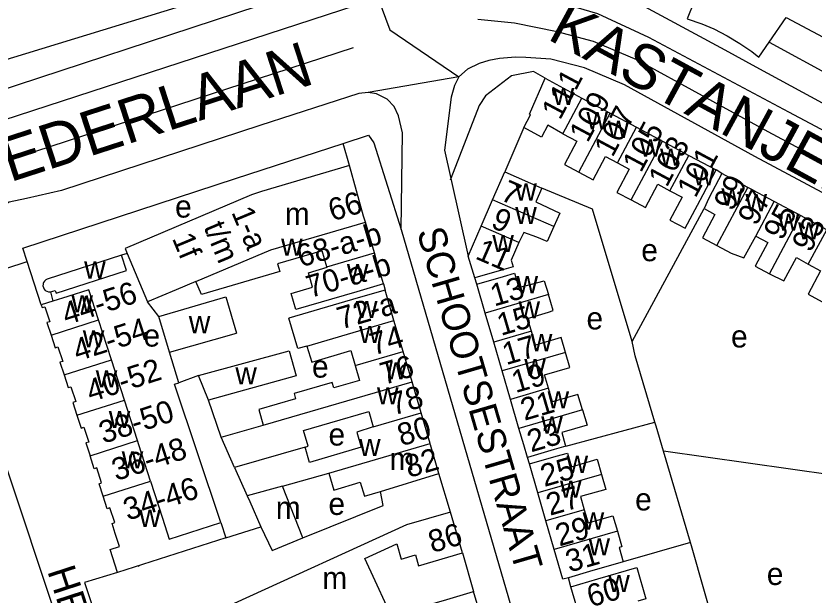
# Model space of a CAD drawing. Extents: x 159261 to 160849, y 382514 to 384534.
# Drawn here: x 159541.2 to 159684.3, y 383973 to 384076.9 of the extents above; entities that cross this region are included whole.
import ezdxf

# ---------------------------------------------------------------- set-up
doc = ezdxf.new("R2010")
doc.units = 0
for name, color, linetype in [('BLT_Basislijn', 7, 'Continuous'), ('BLT_Bebouwing', 7, 'Continuous'), ('BLT_Centroide', 7, 'Continuous'), ('BLT_Huisnummer', 7, 'Continuous'), ('BLT_Huisnummer_ tussenligend', 7, 'Continuous'), ('BLT_Huisnummer_reeks', 7, 'Continuous'), ('BLT_Onderverdeling_panden', 7, 'Continuous'), ('BLT_Straatnaam', 7, 'Continuous'), ('BLT_Straatnaam_hoofdweg', 7, 'Continuous'), ('BLT_Vlakafsluiter', 7, 'Continuous')]:
    doc.layers.add(name, color=color, linetype=linetype)

msp = doc.modelspace()

# ---------------------------------------------------------------- linework, layer by layer
at = {"layer": 'BLT_Basislijn'}
for p, q in [((159478.01, 384050.27), (159579.78, 384081.51)), ((159676.21, 384072.23), (159693.74, 384062.69)), ((159632.22, 384056.9), (159628.82, 384048.94)), ((159600.97, 384050.08), (159599.83, 384054.08)), ((159667.75, 384048.66), (159666.74, 384049.3)), ((159651.69, 384018.55), (159664.56, 384042.38)), ((159561.12, 384034.31), (159560.11, 384034.02)), ((159607.08, 384028.87), (159607.35, 384027.75)), ((159623.81, 384028.8), (159623.46, 384029.94)), ((159547.36, 384027.43), (159547.81, 384025.75)), ((159566.79, 384022.99), (159564.77, 384025.67)), ((159577.97, 384001.38), (159575.72, 384007.98)), ((159639.75, 383999.73), (159655.74, 384004.07)), ((159662.11, 383982.43), (159657.3, 383998.86)), ((159688.8, 383994.36), (159657.3, 383998.86)), ((159633.25, 383996.55), (159632.9, 383997.73)), ((159619.1, 383987.92), (159617.03, 383994.83)), ((159578.83, 383983.28), (159585.08, 383985.29)), ((159662.11, 383982.43), (159650.06, 383978.97)), ((159621.23, 383980.58), (159623.24, 383973.65)), ((159640.69, 383974.51), (159640.23, 383976.14))]:
    msp.add_line(p, q, dxfattribs=at)
for points in [[(159392.95, 384022.82), (159426.63, 384030.63), (159445.1, 384035.55), (159457.85, 384039.04), (159466.83, 384041.51), (159484.02, 384046.33), (159513.9, 384055.52), (159604.25, 384085.25)], [(159625.41, 384082.08), (159632.76, 384081.17), (159645.46, 384077.36), (159654.61, 384073.13), (159679.69, 384059.76), (159693.06, 384052.63)], [(159651.53, 384079.97), (159668.29, 384070.85)], [(159602.13, 384078.79), (159507.21, 384047.88), (159444.34, 384029.19), (159415.89, 384021.58), (159395.66, 384016.72)], [(159778.53, 384001.4), (159744.2, 384019.79), (159711.45, 384037.17), (159676.04, 384056.13), (159652.49, 384069.06), (159644.76, 384072.36), (159638.21, 384074.07), (159630.54, 384075.64), (159624.01, 384076.33)], [(159533.17, 384048.93), (159601.69, 384071.29)], [(159668.29, 384070.85), (159673.84, 384067.83)], [(159632.59, 384069.5), (159630.77, 384069.54), (159627.85, 384069.28), (159625.95, 384068.95), (159624.22, 384068.41), (159622.12, 384067.37), (159620.61, 384066)], [(159823.19, 383971.58), (159776.17, 383997), (159741.85, 384015.38), (159709.1, 384032.76), (159673.65, 384051.74), (159650.3, 384064.56), (159643.13, 384067.61), (159637.08, 384069.2), (159632.59, 384069.5)], [(159673.84, 384067.83), (159692.01, 384057.94)], [(159636.09, 384065.8), (159634, 384066.97), (159630.01, 384066.2), (159625.37, 384062.6), (159624.24, 384060.9), (159619.14, 384047.75)], [(159620.61, 384066), (159619.79, 384064.48), (159619.22, 384062.39), (159617.99, 384052.86), (159619.14, 384047.75)], [(159604.33, 384063.21), (159602.66, 384063.05), (159584.92, 384057.3), (159549.35, 384045.64), (159543.07, 384044.18), (159539.95, 384043.5)], [(159610.25, 384038.63), (159610.47, 384055.97), (159609.78, 384059), (159609, 384060.67), (159607.72, 384061.98), (159605.81, 384062.99), (159604.33, 384063.21)], [(159599.83, 384054.08), (159604.41, 384055.53), (159605.34, 384054.15), (159610.25, 384038.63)], [(159543.18, 384032.86), (159542.4, 384035.27), (159580.54, 384047.76), (159599.83, 384054.08)], [(159619.14, 384047.75), (159619.04, 384047.49)], [(159619.14, 384047.75), (159622.28, 384033.86)], [(159651.69, 384018.55), (159644.55, 384042.24), (159635.45, 384046.03)], [(159539.95, 384043.5), (159536.96, 384041.78), (159534.96, 384039.07), (159534.77, 384037.76), (159535.14, 384032.27), (159535.38, 384031.14), (159535.66, 384030.42), (159543.18, 384032.86)], [(159610.25, 384038.63), (159637.82, 383944.02), (159638.69, 383940.44)], [(159545.72, 384025.08), (159543.18, 384032.86)], [(159655.74, 384004.07), (159652.19, 384015.94), (159651.69, 384018.55)], [(159577.94, 383986.02), (159569.62, 384010.87), (159570.4, 384011.13)], [(159657.3, 383998.86), (159655.96, 384003.32), (159655.74, 384004.07)], [(159539.48, 383995.83), (159548.21, 383969.61), (159548.21, 383967.35), (159546.34, 383965.85), (159544.84, 383965.1)], [(159592.62, 383983.28), (159607.03, 383989.1), (159606.57, 383991.63)], [(159671.12, 383957.21), (159670.01, 383960.92), (159666.98, 383965.44), (159662.28, 383981.84), (159662.11, 383982.43)], [(159559.38, 383977.05), (159553.49, 383975.26), (159557.4, 383963.49)]]:
    msp.add_lwpolyline(points, dxfattribs=at)
at = {"layer": 'BLT_Bebouwing'}
for p, q in [((159636.09, 384065.8), (159642.63, 384062.2)), ((159642.63, 384062.2), (159647.74, 384059.47)), ((159647.74, 384059.47), (159652.43, 384056.96)), ((159652.43, 384056.96), (159657.11, 384054.45)), ((159657.11, 384054.45), (159661.85, 384051.92)), ((159661.85, 384051.92), (159666.74, 384049.3)), ((159600.97, 384050.08), (159585.2, 384045.46)), ((159626.65, 384043.94), (159628.82, 384048.94)), ((159672.41, 384046.17), (159667.75, 384048.66)), ((159677.15, 384043.63), (159672.41, 384046.17)), ((159624.59, 384039.2), (159626.65, 384043.94)), ((159681.85, 384041.12), (159677.15, 384043.63)), ((159686.58, 384038.59), (159681.85, 384041.12)), ((159605.45, 384034.41), (159603.83, 384039.93)), ((159560.75, 384035.2), (159561.12, 384034.31)), ((159560.11, 384034.02), (159546.79, 384029.73)), ((159605.85, 384033.06), (159605.45, 384034.41)), ((159607.08, 384028.87), (159605.85, 384033.06)), ((159573.45, 384029.3), (159569.89, 384027.81)), ((159569.89, 384027.81), (159564.77, 384025.67)), ((159608.96, 384022.27), (159607.35, 384027.75)), ((159625.32, 384023.62), (159623.81, 384028.8)), ((159626.85, 384018.38), (159625.32, 384023.62)), ((159558.28, 384015.26), (159555.97, 384022.41)), ((159610.59, 384016.73), (159608.96, 384022.27)), ((159568.68, 384016.59), (159580.75, 384020.03)), ((159628.36, 384013.23), (159626.85, 384018.38)), ((159570.4, 384011.13), (159568.68, 384016.59)), ((159612.19, 384011.28), (159610.59, 384016.73)), ((159560.62, 384008.02), (159558.28, 384015.26)), ((159629.85, 384008.12), (159628.36, 384013.23)), ((159573.91, 384012.41), (159570.4, 384011.13)), ((159575.72, 384007.98), (159573.91, 384012.41)), ((159613.82, 384005.72), (159612.19, 384011.28)), ((159562.96, 384000.75), (159560.62, 384008.02)), ((159631.37, 384002.93), (159629.85, 384008.12)), ((159615.43, 384000.24), (159613.82, 384005.72)), ((159577.97, 384001.38), (159585.53, 384003.52)), ((159580.34, 383995.92), (159577.97, 384001.38)), ((159580.34, 383995.92), (159582.64, 383990.82)), ((159634.74, 383991.39), (159633.25, 383996.55)), ((159588.94, 383992.59), (159597.26, 383994.92)), ((159606.57, 383991.63), (159617.03, 383994.83)), ((159565.3, 383993.48), (159567.45, 383986.82)), ((159592.62, 383983.28), (159588.94, 383992.59)), ((159636.19, 383986.34), (159634.74, 383991.39)), ((159621.23, 383980.58), (159619.1, 383987.92)), ((159637.67, 383981.21), (159636.19, 383986.34)), ((159563.26, 383978.24), (159563.05, 383978.17)), ((159625.06, 383967.45), (159623.24, 383973.65))]:
    msp.add_line(p, q, dxfattribs=at)
for points in [[(159662.79, 384079.54), (159661.51, 384076.4), (159664.16, 384075.52), (159666.31, 384074.6), (159668.68, 384073.39), (159670.96, 384072.02), (159673.14, 384070.54), (159674.36, 384069.57), (159676.21, 384072.23)], [(159676.21, 384072.23), (159679.29, 384076.65), (159701.07, 384065.03), (159702.75, 384068.13), (159706.91, 384065.9), (159706.7, 384065.51), (159719.6, 384058.64), (159727.43, 384073.31)], [(159632.22, 384056.9), (159633.45, 384059.2), (159633.26, 384059.3), (159636.09, 384065.8)], [(159639.21, 384055.8), (159636.54, 384057.35), (159635.39, 384055.21), (159632.22, 384056.9)], [(159639.21, 384055.8), (159641.75, 384054.45), (159639.54, 384050.31), (159642.1, 384048.93)], [(159642.1, 384048.93), (159644.67, 384047.56), (159646.89, 384051.71), (159649.01, 384050.57)], [(159649.01, 384050.57), (159651.14, 384049.43), (159648.93, 384045.29), (159651.48, 384043.93)], [(159603.83, 384039.93), (159603.51, 384041.04), (159600.97, 384050.08)], [(159628.82, 384048.94), (159635.45, 384046.03)], [(159658.45, 384045.56), (159660.63, 384044.4), (159658.44, 384040.3), (159661.15, 384038.85), (159663.36, 384042.99), (159664.38, 384044.89), (159666.74, 384049.3)], [(159667.75, 384048.66), (159665.4, 384044.25), (159664.56, 384042.38)], [(159635.45, 384046.03), (159634.38, 384043.58), (159638.69, 384041.54), (159637.6, 384039.18)], [(159651.48, 384043.93), (159654.04, 384042.56), (159656.27, 384046.73), (159658.45, 384045.56)], [(159585.2, 384045.46), (159583.41, 384044.83), (159560.75, 384035.2)], [(159664.56, 384042.38), (159666.52, 384041.34), (159664.26, 384037.11), (159666.83, 384035.74)], [(159622.28, 384033.86), (159624.59, 384039.2)], [(159637.6, 384039.18), (159636.41, 384036.44), (159634.56, 384037.24), (159632.22, 384038.11), (159631.34, 384036.27)], [(159666.83, 384035.74), (159669.4, 384034.36), (159671.67, 384033.53), (159673.83, 384037.42)], [(159673.83, 384037.42), (159676, 384036.26), (159673.75, 384032.05), (159676.28, 384030.69)], [(159631.34, 384036.27), (159629.97, 384033.1), (159630.31, 384031.94), (159628.26, 384031.34), (159623.46, 384029.94)], [(159596.08, 384034.82), (159588.09, 384032.47), (159588.5, 384031.1), (159574.43, 384026.97), (159573.45, 384029.3)], [(159596.93, 384031.91), (159596.08, 384034.82)], [(159547.36, 384027.43), (159548.2, 384027.7), (159548.36, 384027.21), (159560.99, 384031.29), (159560.11, 384034.02)], [(159561.12, 384034.31), (159564.77, 384025.67)], [(159623.46, 384029.94), (159622.28, 384033.86)], [(159676.28, 384030.69), (159678.89, 384029.42), (159681.12, 384033.6), (159683.25, 384032.38)], [(159594, 384029.58), (159593.62, 384030.86), (159596.96, 384031.84), (159596.94, 384031.91)], [(159683.25, 384032.38), (159685.45, 384031.2), (159683.2, 384027.01), (159685.73, 384025.66)], [(159623.81, 384028.8), (159628.61, 384030.21), (159630.57, 384030.78), (159631.32, 384028.22), (159635.86, 384029.39), (159636.65, 384026.93)], [(159546.07, 384028.95), (159546.03, 384028.82), (159546.02, 384028.51), (159546.09, 384028.21), (159546.23, 384027.93), (159546.23, 384027.93)], [(159546.79, 384029.73), (159546.52, 384029.58), (159546.29, 384029.37), (159546.13, 384029.11), (159546.07, 384028.95)], [(159607.08, 384028.87), (159602.29, 384027.46), (159591.34, 384024.25), (159590.51, 384027.15), (159594.37, 384028.29), (159594, 384029.58)], [(159546.23, 384027.93), (159546.44, 384027.7), (159546.7, 384027.53), (159546.99, 384027.44), (159547.3, 384027.42), (159547.36, 384027.43)], [(159555.97, 384022.41), (159554.23, 384027.82), (159550.48, 384026.61), (159547.81, 384025.75)], [(159607.35, 384027.75), (159602.55, 384026.34), (159590.1, 384022.72)], [(159566.79, 384022.99), (159578.82, 384026.55), (159580.75, 384020.03)], [(159633.64, 384020.36), (159632.91, 384022.66), (159636.64, 384023.81), (159637.49, 384024.06), (159636.65, 384026.93)], [(159547.81, 384025.75), (159545.72, 384025.08)], [(159545.72, 384025.08), (159545.88, 384024.6), (159546.36, 384024.76), (159547.22, 384022.08), (159546.73, 384021.93), (159547.46, 384019.67)], [(159568.68, 384016.59), (159566.79, 384022.99)], [(159593.36, 384017.69), (159591.72, 384017.24), (159590.1, 384022.72)], [(159639.74, 384016.56), (159638.95, 384019.24), (159634.36, 384017.89), (159633.64, 384020.36)], [(159547.46, 384019.67), (159548.19, 384017.4), (159548.71, 384017.57), (159549.56, 384014.96), (159549.06, 384014.8), (159549.79, 384012.52)], [(159593.36, 384017.69), (159594.2, 384014.82), (159601.22, 384016.88), (159602, 384014.21)], [(159590.17, 384016.82), (159591.43, 384012.36), (159575.72, 384007.98)], [(159636.68, 384010.12), (159635.97, 384012.55), (159640.52, 384013.88), (159639.74, 384016.56)], [(159602, 384014.21), (159602.79, 384011.54), (159598.18, 384010.18), (159597.88, 384011.19), (159591.04, 384009.18), (159591.31, 384008.26), (159584.71, 384006.32), (159585.53, 384003.52)], [(159549.79, 384012.52), (159550.53, 384010.25), (159551.04, 384010.41), (159551.9, 384007.74), (159551.38, 384007.57), (159552.12, 384005.29)], [(159642.76, 384006.27), (159641.95, 384009.03), (159637.39, 384007.7), (159636.68, 384010.12)], [(159593.01, 383999.58), (159593.58, 383999.74), (159592.76, 384002.57), (159597.43, 384003.91), (159604.42, 384005.97), (159605.23, 384003.19)], [(159642.76, 384006.27), (159643.57, 384003.5), (159639.03, 384002.17), (159639.67, 384000.01), (159639.75, 383999.73)], [(159552.12, 384005.29), (159552.86, 384003), (159553.35, 384003.16), (159554.22, 384000.47), (159553.71, 384000.31), (159554.46, 383998)], [(159605.23, 384003.19), (159602.3, 384002.24), (159603.09, 383999.55), (159593.82, 383996.83), (159593.01, 383999.58)], [(159632.9, 383997.73), (159632.22, 384000), (159631.37, 384002.93)], [(159565.3, 383993.48), (159563.2, 384000), (159562.96, 384000.75)], [(159617.03, 383994.83), (159615.51, 384000), (159615.43, 384000.24)], [(159639.75, 383999.73), (159637.7, 383999.13), (159632.9, 383997.73)], [(159556.8, 383990.74), (159556.07, 383992.99), (159556.54, 383993.14), (159555.67, 383995.85), (159555.2, 383995.7), (159554.46, 383998)], [(159633.25, 383996.55), (159638.06, 383997.93), (159640.06, 383998.51), (159640.77, 383996.06), (159645.37, 383997.39), (159646.15, 383994.68)], [(159597.26, 383994.92), (159598.2, 383991.84), (159602.89, 383993.28), (159603.66, 383990.74), (159606.57, 383991.63)], [(159646.15, 383994.68), (159646.93, 383991.98), (159642.42, 383990.68), (159643.09, 383988.33)], [(159558.97, 383984.08), (159558.4, 383985.86), (159558.88, 383986.02), (159558.03, 383988.65), (159557.52, 383988.49), (159556.8, 383990.74)], [(159582.64, 383990.82), (159583.1, 383989.83), (159585.08, 383985.29)], [(159619.1, 383987.92), (159611.22, 383985.63), (159580.29, 383971.51)], [(159643.09, 383988.33), (159643.77, 383985.98), (159648.23, 383987.26), (159649.03, 383984.48)], [(159567.45, 383986.82), (159568.67, 383983.03), (159577.94, 383986.02)], [(159577.94, 383986.02), (159578.83, 383983.28)], [(159585.08, 383985.29), (159587.1, 383981.01), (159592.62, 383983.28)], [(159649.03, 383984.48), (159649.83, 383981.7), (159649.31, 383981.56), (159650.06, 383978.97)], [(159559.38, 383977.05), (159558.07, 383981.17), (159559.73, 383981.73), (159558.97, 383984.08)], [(159578.83, 383983.28), (159559.38, 383977.05)], [(159605.6, 383975.56), (159603.75, 383979.58), (159609.46, 383982.19), (159610.26, 383979.47), (159612.81, 383980.22), (159613.37, 383978.29), (159621.23, 383980.58)], [(159640.23, 383976.14), (159639.21, 383975.85), (159637.67, 383981.21)], [(159650.06, 383978.97), (159644.02, 383977.23), (159640.23, 383976.14)], [(159640.69, 383974.51), (159645.49, 383975.91), (159652.5, 383977.94), (159654.13, 383972.32), (159652.69, 383971.9)], [(159589.23, 383962.63), (159607.68, 383971.03), (159605.6, 383975.56)], [(159643.25, 383969.16), (159642.69, 383971.11), (159641.76, 383970.84), (159640.69, 383974.51)], [(159616.14, 383964.83), (159615.26, 383967.81), (159610.49, 383966.41), (159609.64, 383969.34), (159614.39, 383970.73), (159614.3, 383971.02), (159618.44, 383972.24), (159623.24, 383973.65)]]:
    msp.add_lwpolyline(points, dxfattribs=at)
at = {"layer": 'BLT_Onderverdeling_panden'}
for p, q in [((159639.21, 384055.8), (159642.63, 384062.2)), ((159642.1, 384048.93), (159647.74, 384059.47)), ((159649.01, 384050.57), (159652.43, 384056.96)), ((159651.48, 384043.93), (159657.11, 384054.45)), ((159658.45, 384045.56), (159661.85, 384051.92)), ((159666.83, 384035.74), (159672.41, 384046.17)), ((159637.6, 384039.18), (159626.65, 384043.94)), ((159673.83, 384037.42), (159677.15, 384043.63)), ((159676.28, 384030.69), (159681.85, 384041.12)), ((159631.34, 384036.27), (159624.59, 384039.2)), ((159683.25, 384032.38), (159686.58, 384038.59)), ((159596.93, 384031.91), (159605.45, 384034.41)), ((159636.65, 384026.93), (159625.32, 384023.62)), ((159547.46, 384019.67), (159555.97, 384022.41)), ((159593.36, 384017.69), (159608.96, 384022.27)), ((159633.64, 384020.36), (159626.85, 384018.38)), ((159573.91, 384012.41), (159590.17, 384016.82)), ((159602, 384014.21), (159610.59, 384016.73)), ((159639.74, 384016.56), (159628.36, 384013.23)), ((159549.79, 384012.52), (159558.28, 384015.26)), ((159585.53, 384003.52), (159612.19, 384011.28)), ((159636.68, 384010.12), (159629.85, 384008.12)), ((159552.12, 384005.29), (159560.62, 384008.02)), ((159642.76, 384006.27), (159631.37, 384002.93)), ((159605.23, 384003.19), (159613.82, 384005.72)), ((159554.46, 383998), (159562.96, 384000.75)), ((159597.26, 383994.92), (159615.43, 384000.24)), ((159593.01, 383999.58), (159580.34, 383995.92)), ((159646.15, 383994.68), (159634.74, 383991.39)), ((159556.8, 383990.74), (159565.3, 383993.48)), ((159588.94, 383992.59), (159582.64, 383990.82)), ((159643.09, 383988.33), (159636.19, 383986.34)), ((159649.03, 383984.48), (159637.67, 383981.21))]:
    msp.add_line(p, q, dxfattribs=at)
msp.add_lwpolyline([(159573.45, 384029.3), (159586.88, 384034.95), (159603.83, 384039.93)], dxfattribs=at)
at = {"layer": 'BLT_Vlakafsluiter'}
for p, q in [((159604.26, 384085.25), (159608.24, 384074.42)), ((159608.24, 384074.42), (159620.61, 384066)), ((159620.61, 384066), (159604.33, 384063.21))]:
    msp.add_line(p, q, dxfattribs=at)

# ---------------------------------------------------------------- texts
at = {"layer": 'BLT_Centroide'}
for s, p in [('w', (159637.42, 384060.95)), ('w', (159643.47, 384056.62)), ('w', (159647.27, 384055.05)), ('w', (159653.02, 384051.72)), ('w', (159656.66, 384050.08)), ('w', (159662.59, 384046.53)), ('w', (159630.7, 384043.81)), ('w', (159667.67, 384042.91)), ('w', (159671.98, 384041.89)), ('e', (159569.71, 384040.76)), ('m', (159589.39, 384039.45)), ('w', (159630.7, 384039.59)), ('w', (159677.8, 384038.41)), ('w', (159681.42, 384036.83)), ('w', (159626.59, 384034.56)), ('w', (159588.72, 384033.91)), ('e', (159653.3, 384032.93)), ('w', (159553.4, 384029.81)), ('w', (159600.51, 384029.34)), ('w', (159630.93, 384027.19)), ('w', (159551.12, 384023.75)), ('w', (159602.14, 384022.72)), ('w', (159631.29, 384022.66)), ('e', (159643.48, 384020.69)), ('w', (159572.17, 384020.01)), ('w', (159553.16, 384017.47)), ('e', (159564.05, 384017.61)), ('w', (159602.69, 384018.25)), ('e', (159669.4, 384017.45)), ('w', (159633.49, 384016.78)), ('e', (159594.26, 384012.04)), ('w', (159607.4, 384011.72)), ('w', (159632.32, 384012.34)), ('w', (159555.48, 384010.28)), ('w', (159580.51, 384010.83)), ('w', (159605.91, 384007.22)), ('w', (159636.5, 384006.53)), ('w', (159557.82, 384003)), ('w', (159635.36, 384002)), ('e', (159597.22, 383999.85)), ('w', (159602.7, 383997.97)), ('w', (159560.14, 383995.75)), ('m', (159608.16, 383995.47)), ('w', (159639.9, 383994.94)), ('w', (159638.73, 383990.5)), ('e', (159597.21, 383987.4)), ('e', (159652.2, 383988.21)), ('m', (159587.77, 383986.7)), ('w', (159563.27, 383985.25)), ('w', (159642.79, 383984.78)), ('w', (159643.84, 383980.16)), ('e', (159675.81, 383974.83)), ('m', (159596.11, 383974.09)), ('w', (159647.38, 383973.56))]:
    msp.add_text(s, height=4, dxfattribs=at).set_placement(p)
at = {"layer": 'BLT_Huisnummer'}
for s, rotation, p in [('111', 61.8578, (159638.73, 384058.11)), ('105', 61.854, (159653.24, 384048.66)), ('101', 61.854, (159663.01, 384044.12)), ('7', 336.5094, (159627.83, 384043.99)), ('97', 61.8607, (159673.9, 384039.09)), ('93', 61.8607, (159683.61, 384034.32)), ('11', 336.5094, (159623.35, 384033.46)), ('17', 16.2905, (159629.07, 384014.26)), ('76', 16.3794, (159607.16, 384010.71)), ('23', 16.2932, (159633.53, 383998.61)), ('82', 16.2401, (159611.6, 383994.03)), ('27', 16.0673, (159636.92, 383987.23)), ('86', 16.2581, (159615.81, 383980.55)), ('31', 16.0673, (159640.41, 383977.05))]:
    msp.add_text(s, height=4, rotation=rotation, dxfattribs=at).set_placement(p)
at = {"layer": 'BLT_Huisnummer_ tussenligend'}
for s, rotation, p in [('109', 61.854, (159643.69, 384054.05)), ('107', 61.854, (159648.15, 384051.43)), ('103', 61.854, (159657.87, 384046.04)), ('99', 61.8607, (159669.59, 384041.72)), ('95', 61.8607, (159678.53, 384036.48)), ('9', 336.5094, (159626.14, 384039.07)), ('13', 16.2905, (159626.93, 384024.78)), ('15', 16.2905, (159628.13, 384019.52)), ('74', 16.3747, (159605.3, 384016)), ('19', 16.2905, (159630.75, 384009.25)), ('78', 16.3794, (159608.84, 384005.22)), ('21', 16.2905, (159632.34, 384004.28)), ('80', 16.3794, (159610.27, 383999.72)), ('25', 16.2932, (159635.92, 383992.4)), ('29', 16.0673, (159638.6, 383981.73))]:
    msp.add_text(s, height=4, rotation=rotation, dxfattribs=at).set_placement(p)
at = {"layer": 'BLT_Huisnummer_reeks'}
for s, rotation, p in [('66', 16.3812, (159597.88, 384040.07)), ('1-a', 292.7246, (159579.75, 384041.74)), ('t/m', 292.7246, (159574.77, 384039.09)), ('68-a-b', 16.3957, (159592.26, 384031.81)), ('1f', 292.7246, (159569.11, 384037.04)), ('70-a-b', 16.3725, (159593.92, 384026.31)), ('44-56', 17.87, (159550.21, 384021.42)), ('72-a', 16.3747, (159599.44, 384020.65)), ('42-54', 17.8722, (159552.18, 384014.91)), ('40-52', 17.8665, (159554.57, 384007.6)), ('38-50', 17.8692, (159556.84, 384000.15)), ('36-48', 17.8734, (159559.13, 383993.46)), ('34-46', 17.8733, (159561.21, 383986.34)), ('60', 16.1823, (159644.23, 383970.81))]:
    msp.add_text(s, height=4, rotation=rotation, dxfattribs=at).set_placement(p)
at = {"layer": 'BLT_Straatnaam'}
for s, rotation, p in [('SCHOOTSESTRAAT', 286.2459, (159613.02, 384038.25)), ('HEESAKKERSTRAAT', 288.0521, (159546.76, 383977.34))]:
    msp.add_text(s, height=5, rotation=rotation, dxfattribs=at).set_placement(p)
at = {"layer": 'BLT_Straatnaam_hoofdweg'}
for s, rotation, p in [('KASTANJELAAN', 331.4524, (159636.25, 384072.89)), ('CEDERLAAN', 17.9742, (159532.76, 384044.68))]:
    msp.add_text(s, height=8, rotation=rotation, dxfattribs=at).set_placement(p)

doc.saveas('drawing.dxf')
